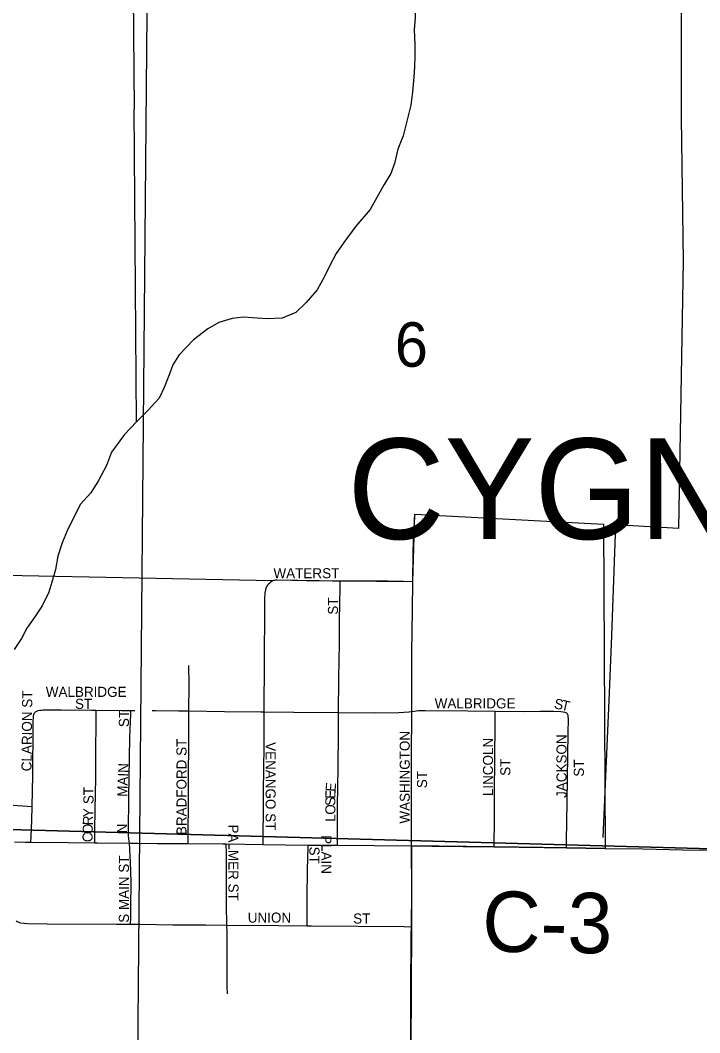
# Model space of a CAD drawing. Extents: x 1443599 to 1910620, y 1028088 to 1361369.
# Drawn here: x 1652784 to 1656159, y 1181365 to 1186397 of the extents above; entities that cross this region are included whole.
import ezdxf

# ---------------------------------------------------------------- set-up
doc = ezdxf.new("R2010")
doc.units = 0
for name, color, linetype in [('GM_X_City_Street', 7, 'Continuous'), ('GM_X_City_Street_Text', 7, 'Continuous'), ('GM_X_Corporation', 7, 'Continuous'), ('GM_X_Corporation_Text', 7, 'Continuous'), ('GM_X_County_Road', 7, 'Continuous'), ('GM_X_County_Road_Text', 7, 'Continuous'), ('GM_X_Minor_River', 7, 'Continuous'), ('GM_X_Rail_Line', 7, 'Continuous'), ('GM_X_Section', 7, 'Continuous'), ('GM_X_Section_Text', 7, 'Continuous'), ('GM_X_Township_Road', 7, 'Continuous')]:
    doc.layers.add(name, color=color, linetype=linetype)

msp = doc.modelspace()

# ---------------------------------------------------------------- linework, layer by layer
at = {"layer": 'GM_X_City_Street'}
for points in [[(1653995, 1182959.5), (1653995, 1182983.1), (1653996.3, 1183051.9), (1653997, 1183121.5), (1653997.8, 1183305.4), (1653998.3, 1183375.6), (1653999, 1183449.2), (1653998.8, 1183517.5), (1654000.8, 1183550.6), (1654003.6, 1183566.5), (1654006, 1183574.6), (1654009.1, 1183581.8), (1654013.2, 1183589.4), (1654017.6, 1183595.6), (1654023, 1183601.6), (1654027.8, 1183606.4), (1654035.2, 1183610.8), (1654043.1, 1183613.9)], [(1654043.1, 1183613.9), (1654051, 1183615.5), (1654058.6, 1183616.2), (1654205.7, 1183612.1), (1654335.1, 1183610.4), (1654372.6, 1183610.6)], [(1654364.7, 1182956.9), (1654364.7, 1182964.8), (1654364.7, 1183015.9), (1654366, 1183064.2), (1654366.8, 1183097.5), (1654366.7, 1183142.9), (1654368.1, 1183200.4), (1654368.8, 1183241.6), (1654369.5, 1183274.9), (1654369.5, 1183290.5), (1654369.3, 1183311.8), (1654369.6, 1183398.6), (1654371.3, 1183513.3), (1654372.2, 1183562.4), (1654372.4, 1183578.8), (1654372.6, 1183610.6)], [(1654372.6, 1183610.6), (1654448.1, 1183611.1), (1654543.2, 1183611.1), (1654609.9, 1183610), (1654687.6, 1183608.8), (1654733.6, 1183607.8)], [(1654728.3, 1182961), (1654728.8, 1183253.5), (1654731.6, 1183466.2), (1654733.6, 1183607.8)], [(1653621.4, 1182964), (1653622.2, 1183094.5), (1653621.7, 1183190)], [(1652842.6, 1182489.1), (1652846, 1182644.7), (1652847.8, 1182888), (1652848.5, 1182917.7), (1652849.2, 1182928.9), (1652849.9, 1182938.4), (1652851.6, 1182947.2), (1652854.9, 1182955.3)], [(1652854.9, 1182955.3), (1652859.3, 1182959.6), (1652866, 1182963), (1652873, 1182965.5), (1652881.8, 1182967.4), (1652890.1, 1182968.4), (1652897.6, 1182968.9), (1652906.6, 1182969.5), (1652957, 1182969.8), (1652989.4, 1182969.4), (1653006.6, 1182968.8), (1653023.5, 1182968.9), (1653039.2, 1182968.8), (1653055.5, 1182969.1), (1653138.5, 1182968.7), (1653161.3, 1182968.4)], [(1653154.8, 1182308.7), (1653154.6, 1182338.8), (1653154.4, 1182371.8), (1653156.5, 1182470.4), (1653158.7, 1182631.2), (1653159.3, 1182745.5), (1653160.9, 1182924.4), (1653161.3, 1182968.4)], [(1653161.3, 1182968.4), (1653287.2, 1182966.7), (1653333.5, 1182966.6)], [(1653325.8, 1182307), (1653323.5, 1182327.4), (1653321.7, 1182347.2), (1653321.1, 1182362.8), (1653323.8, 1182534.8), (1653329, 1182830.5), (1653333, 1182950.1), (1653333.5, 1182966.6)], [(1653333.5, 1182966.6), (1653353.6, 1182966.5)], [(1653439.2, 1182965.9), (1653455.6, 1182965.5), (1653570, 1182964.7), (1653621.4, 1182964)], [(1653617.6, 1182304.8), (1653617.6, 1182331.6), (1653617.5, 1182348.1), (1653619.3, 1182513.4), (1653620.2, 1182629.1), (1653620.7, 1182810.8), (1653621.3, 1182942.8), (1653621.4, 1182964)], [(1653621.4, 1182964), (1653798.8, 1182961.4), (1653978.6, 1182959.6), (1653995, 1182959.5)], [(1653990.8, 1182300.2), (1653991, 1182327.4), (1653992.3, 1182491.3), (1653992.3, 1182559.4), (1653993.7, 1182681.5), (1653995, 1182783.7), (1653995, 1182885.2), (1653995, 1182959.5)], [(1653995, 1182959.5), (1654142.1, 1182958.8), (1654364.7, 1182956.9)], [(1654359.3, 1182296.3), (1654359.3, 1182314.8), (1654359.3, 1182358.8), (1654359.3, 1182385), (1654359, 1182406.1), (1654359.9, 1182475.1), (1654359.9, 1182517.7), (1654360.6, 1182559.6), (1654361.3, 1182600), (1654362.7, 1182671.7), (1654363.4, 1182705.8), (1654363.4, 1182744.8), (1654364, 1182793.1), (1654364, 1182820.7), (1654364, 1182849.8), (1654364.7, 1182902.4), (1654364.7, 1182956.9)], [(1654364.7, 1182956.9), (1654550.8, 1182955.2), (1654665.1, 1182955.9), (1654713.9, 1182959), (1654728.3, 1182961)], [(1654727.2, 1182293.6), (1654726.5, 1182387.7), (1654726.8, 1182551.4), (1654727.6, 1182780.8), (1654728.2, 1182911.2), (1654728.3, 1182961)], [(1654728.3, 1182961), (1654762.2, 1182965.5), (1654794.9, 1182965.8), (1655007.4, 1182964.3), (1655143, 1182962.8)], [(1655137.2, 1182288.6), (1655138.2, 1182326.6), (1655139.9, 1182391.8), (1655140, 1182439), (1655139.5, 1182504.1), (1655139.9, 1182552.8), (1655140, 1182585.3), (1655141, 1182699.2), (1655142.7, 1182926.7), (1655143, 1182962.8)], [(1655143, 1182962.8), (1655285.3, 1182961.2), (1655367.1, 1182962.6), (1655432.4, 1182962.4), (1655468.4, 1182961.1), (1655481.1, 1182959.8), (1655489.2, 1182957.9), (1655493.8, 1182956), (1655496.5, 1182954.5), (1655498.3, 1182953), (1655499.8, 1182951.7), (1655502.1, 1182948.6)], [(1655497, 1182284), (1655497.5, 1182316.9), (1655500.6, 1182512.9), (1655505.8, 1182855.5), (1655506.4, 1182924.3), (1655506, 1182934.7), (1655504.7, 1182942.2), (1655503.7, 1182945), (1655502.1, 1182948.6)], [(1652330, 1182511.3), (1652395.1, 1182509.3), (1652541.6, 1182507.8), (1652639.3, 1182504.9), (1652704.1, 1182499.2), (1652817.8, 1182490.9), (1652842.6, 1182489.1)], [(1652836.7, 1182312.3), (1652837.8, 1182339.5), (1652841.1, 1182420.7), (1652842.6, 1182489.1)], [(1652755.1, 1182313.1), (1652810.2, 1182312.6), (1652836.7, 1182312.3)], [(1652836.7, 1182312.3), (1653022.8, 1182309.9), (1653154.8, 1182308.7)], [(1653154.8, 1182308.7), (1653170, 1182308.6), (1653325.8, 1182307)], [(1653332, 1181903.8), (1653332.7, 1181937.3), (1653333.8, 1181985.7), (1653334.2, 1182114.9), (1653332.1, 1182211.7), (1653330, 1182242.5), (1653327.8, 1182276.2), (1653325.8, 1182307)], [(1653325.8, 1182307), (1653366.3, 1182306.5), (1653464.3, 1182306.1), (1653617.6, 1182304.8)], [(1653617.6, 1182304.8), (1653790.8, 1182303.4), (1653807.5, 1182303.2)], [(1653810.5, 1181899.8), (1653809.1, 1181998.8), (1653808.2, 1182191.7), (1653808.1, 1182256.5), (1653807.5, 1182303.2)], [(1653807.5, 1182303.2), (1653990.8, 1182300.2)], [(1653990.8, 1182300.2), (1654101.2, 1182298.4), (1654213.9, 1182297.5)], [(1654208.5, 1181896.8), (1654208.7, 1181925.4), (1654209.3, 1182056.5), (1654212.8, 1182253), (1654213.2, 1182269.3), (1654213.9, 1182297.5)], [(1654213.9, 1182297.5), (1654291.7, 1182296.8), (1654359.3, 1182296.3)], [(1654359.3, 1182296.3), (1654727.2, 1182293.6)], [(1652764.2, 1181921.6), (1652769.1, 1181917.8), (1652774.2, 1181915.2), (1652780.2, 1181912.6), (1652787.3, 1181910.7), (1652804.1, 1181908.7), (1652819.3, 1181907.3), (1652917.7, 1181906.6), (1653262.6, 1181903.9), (1653332, 1181903.8)], [(1653332, 1181903.8), (1653377.4, 1181903.8), (1653541.1, 1181901.7), (1653705, 1181900.8), (1653810.5, 1181899.8)], [(1653812.8, 1181558.5), (1653811.9, 1181593.8), (1653811, 1181865), (1653810.5, 1181899.8)], [(1653810.5, 1181899.8), (1654066.1, 1181897.6), (1654208.5, 1181896.8)], [(1654208.5, 1181896.8), (1654230.1, 1181896.7), (1654689.7, 1181892.2), (1654726.6, 1181891.8)]]:
    msp.add_lwpolyline(points, dxfattribs=at)
at = {"layer": 'GM_X_Corporation'}
msp.add_lwpolyline([(1652033.2, 1180985.2), (1652039.8, 1182417.3), (1652045.5, 1183651.6), (1654039.1, 1183612.3), (1654058.6, 1183616.2), (1654372.6, 1183610.6), (1654733.6, 1183607.8), (1654743.9, 1183942.5), (1655680.7, 1183891.9), (1655689.6, 1182280.7), (1655497, 1182284), (1655137.2, 1182288.7), (1654727.2, 1182293.6), (1654726.6, 1181891.8), (1654722, 1180978.8)], close=True, dxfattribs=at)
at = {"layer": 'GM_X_County_Road'}
for points in [[(1654727.2, 1182293.6), (1654828.5, 1182292.1), (1655137.2, 1182288.6)], [(1655137.2, 1182288.6), (1655385.6, 1182285.9), (1655497, 1182284)], [(1655497, 1182284), (1655689.6, 1182280.7)], [(1655689.6, 1182280.7), (1655876.5, 1182278.4), (1656073.3, 1182274.2), (1656368.7, 1182270), (1656680.3, 1182261.9), (1656745.8, 1182259.5), (1656909.8, 1182252.9), (1657041.2, 1182252.1), (1657238.2, 1182254.3), (1657360, 1182256.8)]]:
    msp.add_lwpolyline(points, dxfattribs=at)
at = {"layer": 'GM_X_Minor_River'}
for points in [[(1653521.5, 1203189.1), (1653511.5, 1202545.3), (1653496.5, 1200892.6), (1653491.4, 1199881.6), (1653474, 1198772.4), (1653460.7, 1197675.2), (1653453.9, 1196738.5), (1653448.2, 1196178.9), (1653440.7, 1195035.5), (1653442.5, 1194299.4), (1653439.3, 1193894.2), (1653438.9, 1193077.8), (1653429.5, 1192616.5), (1653414.3, 1191555.4), (1653397.6, 1190680.9), (1653393, 1189816.3), (1653376, 1188827.5), (1653374.7, 1188382.2), (1653361.5, 1187985.1), (1653355.9, 1187437.5), (1653349.1, 1187192.8), (1653345.1, 1186524.8), (1653350.6, 1185955.6)], [(1656001.6, 1195272.8), (1656049.5, 1195212.5), (1656083.4, 1195158.3), (1656101.1, 1195053.9), (1656100.4, 1194821.2), (1656084.1, 1194061), (1656059.1, 1193064.2), (1656036.6, 1192225.8), (1656021.4, 1191166.7), (1655977.4, 1189855), (1655935.5, 1188587.4), (1655902.4, 1187566.5), (1655896, 1187434.1), (1655899.9, 1187404), (1655923.9, 1187375.9), (1655963.9, 1187375.8), (1656022, 1187367.6), (1656064, 1187349.4), (1656081.6, 1187198.9), (1656069, 1187024.4), (1656066.4, 1185909.9)], [(1654747.2, 1186478.7), (1654745, 1186408.5), (1654740.9, 1186350.3), (1654744.6, 1186274.1), (1654744.5, 1186217.9), (1654742.3, 1186165.8), (1654738.1, 1186113.6), (1654731.9, 1186041.4), (1654723.7, 1185975.3)], [(1654723.7, 1185975.3), (1654685.5, 1185821.7), (1654659.4, 1185755.4), (1654643.4, 1185685.2), (1654625.4, 1185635.1), (1654591.3, 1185580.9), (1654563.3, 1185530.7), (1654521.2, 1185456.5), (1654451.1, 1185374.2), (1654391, 1185291.9), (1654352.9, 1185237.8), (1654320.8, 1185177.5), (1654294.8, 1185123.4), (1654258.7, 1185057.1), (1654204.6, 1184994.9), (1654152.6, 1184944.8), (1654084.4, 1184916.7), (1654010.3, 1184912.7), (1653960.2, 1184916.7), (1653892.1, 1184920.7), (1653836, 1184914.7), (1653769.9, 1184894.6), (1653715.8, 1184862.6), (1653643.7, 1184808.4), (1653573.6, 1184734.1), (1653541.5, 1184684), (1653523.5, 1184633.8), (1653499.4, 1184571.6), (1653473.4, 1184519.4), (1653419.3, 1184459.2), (1653361.2, 1184401), (1653301.1, 1184338.8), (1653237, 1184250.5), (1653212.9, 1184184.3), (1653172.9, 1184110.1), (1653134.8, 1184047.9), (1653082.7, 1183991.7), (1653044.6, 1183917.4), (1653016.6, 1183859.2), (1652992.5, 1183799.1), (1652970.5, 1183732.8), (1652958.5, 1183666.6), (1652940.5, 1183604.4), (1652926.4, 1183554.2), (1652892.4, 1183486), (1652856.3, 1183431.8), (1652816.2, 1183375.6), (1652790.2, 1183323.5), (1652754.1, 1183269.3)], [(1653361.2, 1184401), (1653350.6, 1185955.6)], [(1656066.4, 1185909.9), (1656075.8, 1185201.4), (1656053.7, 1183871), (1655741.2, 1183889.1), (1655721.2, 1183339.2), (1655709.1, 1183054.3), (1655677.1, 1182335.9)]]:
    msp.add_lwpolyline(points, dxfattribs=at)
at = {"layer": 'GM_X_Rail_Line'}
msp.add_lwpolyline([(1653131.7, 1159734.3), (1653131.5, 1159774.4), (1653117.5, 1161384.9), (1653128.4, 1163893.8), (1653262.4, 1169152.8), (1653341.6, 1175752.4), (1653359.9, 1180304.5), (1653421.3, 1187177.3), (1653422.3, 1187382.1)], dxfattribs=at)
at = {"layer": 'GM_X_Section'}
for points in [[(1652096.7, 1187428.9), (1657231.2, 1187325.3), (1657389.2, 1187325.2), (1657358.9, 1182247.8), (1652065, 1182393.1)], [(1657358.9, 1182247.8), (1657320, 1176992.4), (1652027.6, 1177093.8), (1652027.9, 1177117.8), (1652065, 1182393.1)]]:
    msp.add_lwpolyline(points, close=True, dxfattribs=at)
at = {"layer": 'GM_X_Township_Road'}
for points in [[(1654733.6, 1183607.8), (1654733.7, 1183614), (1654735.5, 1183739.4), (1654737.8, 1183819), (1654739.7, 1183864.5), (1654742, 1183911), (1654743.9, 1183942.5)], [(1654726.6, 1181891.8), (1654728.1, 1182065.3), (1654727.2, 1182293.6)], [(1654722, 1180978.8), (1654722.7, 1181038.9), (1654724.3, 1181561.3), (1654726.3, 1181853.2), (1654726.6, 1181891.8)]]:
    msp.add_lwpolyline(points, dxfattribs=at)

# ---------------------------------------------------------------- texts
at = {"layer": 'GM_X_City_Street_Text'}
for s, rotation, p in [('WATER', 0, (1654041.6, 1183623.6)), ('ST', 0, (1654283.6, 1183623.6)), ('ST', 90, (1654362.2, 1183442.6)), ('WALBRIDGE', 0, (1652910.8, 1183034)), ('CLARION ST', 89.3632, (1652839.8, 1182664)), ('ST', 0, (1653056, 1182974.4)), ('WALBRIDGE', 0, (1654842.4, 1182976.8)), ('S', 350.5601, (1655433.3, 1182976.7)), ('T', 346.4607, (1655467.1, 1182971.1)), ('ST', 90, (1653323.8, 1182883.8)), ('WASHINGTON', 90, (1654718.6, 1182404.2)), ('JACKSON', 90, (1655497.4, 1182531.8)), ('BRADFORD ST', 90, (1653609.8, 1182347)), ('VENANGO ST', 270, (1654002.6, 1182809)), ('LINCOLN', 90, (1655132.2, 1182540.6)), ('MAIN', 87.6154, (1653315, 1182536.6)), ('ST', 90, (1655218.2, 1182641.8)), ('ST', 90, (1655583.4, 1182637.4)), ('ST', 90, (1654804.6, 1182580.2)), ('ST', 90, (1653147.8, 1182501)), ('E', 85.7061, (1654349.9, 1182561.6)), ('S', 89.9727, (1654349.1, 1182492.2)), ('E', 88.716, (1654349.1, 1182527.1)), ('Y', 87.7924, (1653145.8, 1182434.5)), ('O', 89.9587, (1654349.1, 1182448.2)), ('R', 87.887, (1653144.3, 1182394.9)), ('L', 89.9453, (1654349, 1182413)), ('O', 88.9071, (1653143.5, 1182351.2)), ('N', 90, (1653315, 1182355.8)), ('PALMER ST', 270, (1653817.8, 1182399.8)), ('C', 89.9271, (1653143.4, 1182311.8)), ('PLAIN', 270, (1654279.8, 1182347)), ('ST', 270, (1654220.2, 1182289.8)), ('S MAIN ST', 90, (1653323.8, 1181911.4)), ('UNION', 0, (1653914, 1181912)), ('ST', 0, (1654437.6, 1181907.6))]:
    msp.add_text(s, height=50, rotation=rotation, dxfattribs=at).set_placement(p)
at = {"layer": 'GM_X_Corporation_Text'}
msp.add_text('CYGNET', height=500, rotation=0, dxfattribs=at).set_placement((1654409.3, 1183818.3))
at = {"layer": 'GM_X_County_Road_Text'}
msp.add_text('C-3', height=300, rotation=359.0818, dxfattribs=at).set_placement((1655076.6, 1181768.6))
at = {"layer": 'GM_X_Section_Text'}
msp.add_text('6', height=221, rotation=0, dxfattribs=at).set_placement((1654644.4, 1184674.9))

doc.saveas('drawing.dxf')
